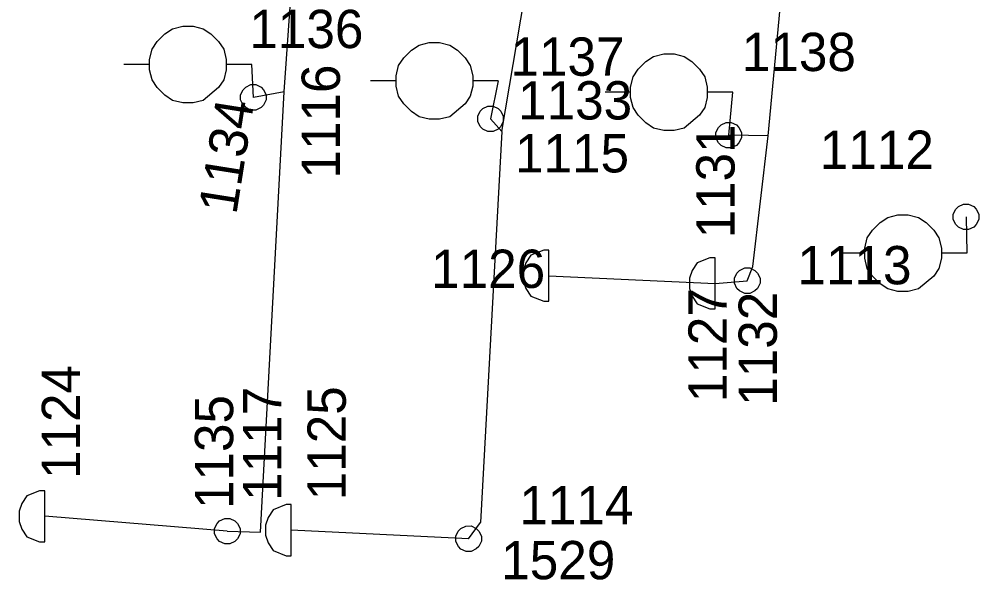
# Model space of a CAD drawing. Extents: x -535557 to -534097, y -1142175 to -1136716.
# Drawn here: x -534401.56 to -534382.79, y -1140021.23 to -1140010.26 of the extents above; entities that cross this region are included whole.
import ezdxf

# ---------------------------------------------------------------- set-up
doc = ezdxf.new("R2010")
doc.units = 0
doc.layers.add('Default', color=7, linetype='Continuous')
doc.layers.add('SS_SZDC', color=7, linetype='Continuous')

# ---------------------------------------------------------------- blocks, each defined once
blk = doc.blocks.new('POINT_DISPLAY')
at = {"layer": 'Default'}
blk.add_line((0, 0), (0, 0), dxfattribs=at)

msp = doc.modelspace()

# ---------------------------------------------------------------- linework, layer by layer
at = {"layer": 'SS_SZDC'}
for p, q in [((-534396.38, -1140011.68), (-534396.109, -1140007.87)), ((-534386.909, -1140012.54), (-534386.5, -1140008.209)), ((-534392.119, -1140012.459), (-534391.649, -1140009.69)), ((-534398.71, -1140010.549), (-534398.56, -1140010.449)), ((-534398.56, -1140010.449), (-534398.36, -1140010.399)), ((-534398.36, -1140010.399), (-534398.16, -1140010.399)), ((-534398.16, -1140010.399), (-534397.96, -1140010.449)), ((-534397.96, -1140010.449), (-534397.81, -1140010.549)), ((-534398.86, -1140010.699), (-534398.71, -1140010.549)), ((-534397.81, -1140010.549), (-534397.66, -1140010.699)), ((-534399.01, -1140011.049), (-534398.96, -1140010.849)), ((-534398.96, -1140010.849), (-534398.86, -1140010.699)), ((-534397.66, -1140010.699), (-534397.56, -1140010.849)), ((-534397.56, -1140010.849), (-534397.51, -1140011.049)), ((-534394.039, -1140011.019), (-534393.889, -1140010.869)), ((-534393.889, -1140010.869), (-534393.739, -1140010.769)), ((-534393.739, -1140010.769), (-534393.539, -1140010.719)), ((-534393.539, -1140010.719), (-534393.339, -1140010.719)), ((-534393.339, -1140010.719), (-534393.139, -1140010.769)), ((-534393.139, -1140010.769), (-534392.989, -1140010.869)), ((-534392.989, -1140010.869), (-534392.839, -1140011.019)), ((-534399.01, -1140011.249), (-534399.01, -1140011.049)), ((-534397.51, -1140011.049), (-534397.51, -1140011.149)), ((-534394.139, -1140011.169), (-534394.039, -1140011.019)), ((-534392.839, -1140011.019), (-534392.739, -1140011.169)), ((-534389.3, -1140011.09), (-534389.15, -1140010.99)), ((-534389.15, -1140010.99), (-534388.95, -1140010.94)), ((-534388.95, -1140010.94), (-534388.75, -1140010.94)), ((-534388.75, -1140010.94), (-534388.55, -1140010.99)), ((-534388.55, -1140010.99), (-534388.4, -1140011.09)), ((-534399.01, -1140011.149), (-534399.51, -1140011.149)), ((-534398.96, -1140011.449), (-534399.01, -1140011.249)), ((-534397.51, -1140011.249), (-534397.56, -1140011.449)), ((-534397.01, -1140011.149), (-534397.51, -1140011.149)), ((-534397.51, -1140011.149), (-534397.51, -1140011.249)), ((-534396.979, -1140011.79), (-534397.01, -1140011.149)), ((-534394.189, -1140011.369), (-534394.139, -1140011.169)), ((-534392.739, -1140011.169), (-534392.689, -1140011.369)), ((-534389.55, -1140011.39), (-534389.45, -1140011.24)), ((-534389.45, -1140011.24), (-534389.3, -1140011.09)), ((-534388.4, -1140011.09), (-534388.25, -1140011.24)), ((-534388.25, -1140011.24), (-534388.15, -1140011.39)), ((-534394.189, -1140011.569), (-534394.189, -1140011.369)), ((-534392.689, -1140011.369), (-534392.689, -1140011.469)), ((-534389.6, -1140011.59), (-534389.55, -1140011.39)), ((-534388.15, -1140011.39), (-534388.1, -1140011.59)), ((-534398.86, -1140011.599), (-534398.96, -1140011.449)), ((-534398.71, -1140011.749), (-534398.86, -1140011.599)), ((-534397.66, -1140011.599), (-534397.96, -1140011.849)), ((-534397.56, -1140011.449), (-534397.66, -1140011.599)), ((-534397.179, -1140011.64), (-534397.129, -1140011.59)), ((-534397.129, -1140011.59), (-534397.029, -1140011.54)), ((-534397.029, -1140011.54), (-534396.929, -1140011.54)), ((-534396.929, -1140011.54), (-534396.829, -1140011.59)), ((-534396.829, -1140011.59), (-534396.779, -1140011.64)), ((-534394.189, -1140011.469), (-534394.689, -1140011.469)), ((-534394.139, -1140011.769), (-534394.189, -1140011.569)), ((-534392.689, -1140011.569), (-534392.739, -1140011.769)), ((-534392.189, -1140011.469), (-534392.689, -1140011.469)), ((-534392.689, -1140011.469), (-534392.689, -1140011.569)), ((-534392.189, -1140011.469), (-534392.34, -1140012.209)), ((-534389.6, -1140011.79), (-534389.6, -1140011.59)), ((-534388.1, -1140011.59), (-534388.1, -1140011.69)), ((-534398.56, -1140011.849), (-534398.71, -1140011.749)), ((-534397.229, -1140011.74), (-534397.179, -1140011.64)), ((-534397.229, -1140011.84), (-534397.229, -1140011.74)), ((-534396.38, -1140011.68), (-534396.979, -1140011.79)), ((-534396.84, -1140020.299), (-534396.38, -1140011.68)), ((-534396.779, -1140011.64), (-534396.729, -1140011.74)), ((-534396.729, -1140011.74), (-534396.729, -1140011.84)), ((-534394.039, -1140011.919), (-534394.139, -1140011.769)), ((-534392.739, -1140011.769), (-534392.839, -1140011.919)), ((-534389.6, -1140011.69), (-534390.1, -1140011.69)), ((-534389.55, -1140011.99), (-534389.6, -1140011.79)), ((-534388.1, -1140011.79), (-534388.15, -1140011.99)), ((-534387.6, -1140011.69), (-534388.1, -1140011.69)), ((-534388.1, -1140011.69), (-534388.1, -1140011.79)), ((-534387.68, -1140012.53), (-534387.6, -1140011.69)), ((-534398.36, -1140011.899), (-534398.56, -1140011.849)), ((-534398.16, -1140011.899), (-534398.36, -1140011.899)), ((-534397.96, -1140011.849), (-534398.16, -1140011.899)), ((-534397.179, -1140011.94), (-534397.229, -1140011.84)), ((-534397.129, -1140011.99), (-534397.179, -1140011.94)), ((-534397.029, -1140012.04), (-534397.129, -1140011.99)), ((-534396.829, -1140011.99), (-534396.929, -1140012.04)), ((-534396.779, -1140011.94), (-534396.829, -1140011.99)), ((-534396.729, -1140011.84), (-534396.779, -1140011.94)), ((-534393.889, -1140012.069), (-534394.039, -1140011.919)), ((-534392.839, -1140011.919), (-534393.139, -1140012.169)), ((-534392.54, -1140012.059), (-534392.49, -1140012.009)), ((-534392.49, -1140012.009), (-534392.39, -1140011.959)), ((-534392.39, -1140011.959), (-534392.29, -1140011.959)), ((-534392.29, -1140011.959), (-534392.19, -1140012.009)), ((-534392.19, -1140012.009), (-534392.14, -1140012.059)), ((-534389.45, -1140012.14), (-534389.55, -1140011.99)), ((-534388.15, -1140011.99), (-534388.25, -1140012.14)), ((-534396.929, -1140012.04), (-534397.029, -1140012.04)), ((-534393.739, -1140012.169), (-534393.889, -1140012.069)), ((-534393.539, -1140012.219), (-534393.739, -1140012.169)), ((-534393.139, -1140012.169), (-534393.339, -1140012.219)), ((-534392.59, -1140012.159), (-534392.54, -1140012.059)), ((-534392.59, -1140012.259), (-534392.59, -1140012.159)), ((-534392.14, -1140012.059), (-534392.09, -1140012.159)), ((-534392.09, -1140012.159), (-534392.09, -1140012.259)), ((-534389.3, -1140012.29), (-534389.45, -1140012.14)), ((-534388.25, -1140012.14), (-534388.55, -1140012.39)), ((-534393.339, -1140012.219), (-534393.539, -1140012.219)), ((-534392.54, -1140012.359), (-534392.59, -1140012.259)), ((-534392.49, -1140012.409), (-534392.54, -1140012.359)), ((-534392.34, -1140012.209), (-534392.119, -1140012.459)), ((-534392.14, -1140012.359), (-534392.19, -1140012.409)), ((-534392.09, -1140012.259), (-534392.14, -1140012.359)), ((-534389.15, -1140012.39), (-534389.3, -1140012.29)), ((-534387.93, -1140012.48), (-534387.88, -1140012.38)), ((-534387.88, -1140012.38), (-534387.83, -1140012.33)), ((-534387.83, -1140012.33), (-534387.73, -1140012.28)), ((-534387.73, -1140012.28), (-534387.63, -1140012.28)), ((-534387.63, -1140012.28), (-534387.53, -1140012.33)), ((-534387.53, -1140012.33), (-534387.48, -1140012.38)), ((-534387.48, -1140012.38), (-534387.43, -1140012.48)), ((-534392.119, -1140012.459), (-534392.539, -1140020.11)), ((-534392.39, -1140012.459), (-534392.49, -1140012.409)), ((-534392.29, -1140012.459), (-534392.39, -1140012.459)), ((-534392.19, -1140012.409), (-534392.29, -1140012.459)), ((-534388.95, -1140012.44), (-534389.15, -1140012.39)), ((-534388.75, -1140012.44), (-534388.95, -1140012.44)), ((-534388.55, -1140012.39), (-534388.75, -1140012.44)), ((-534387.93, -1140012.58), (-534387.93, -1140012.48)), ((-534386.909, -1140012.54), (-534387.68, -1140012.53)), ((-534387.43, -1140012.48), (-534387.43, -1140012.58)), ((-534387.21, -1140015.1), (-534386.909, -1140012.54)), ((-534387.88, -1140012.68), (-534387.93, -1140012.58)), ((-534387.83, -1140012.73), (-534387.88, -1140012.68)), ((-534387.73, -1140012.78), (-534387.83, -1140012.73)), ((-534387.53, -1140012.73), (-534387.63, -1140012.78)), ((-534387.48, -1140012.68), (-534387.53, -1140012.73)), ((-534387.43, -1140012.58), (-534387.48, -1140012.68)), ((-534387.63, -1140012.78), (-534387.73, -1140012.78)), ((-534383.189, -1140013.929), (-534383.089, -1140013.879)), ((-534383.089, -1140013.879), (-534382.989, -1140013.879)), ((-534382.989, -1140013.879), (-534382.889, -1140013.929)), ((-534383.289, -1140014.079), (-534383.239, -1140013.979)), ((-534383.239, -1140013.979), (-534383.189, -1140013.929)), ((-534382.889, -1140013.929), (-534382.839, -1140013.979)), ((-534382.839, -1140013.979), (-534382.789, -1140014.079)), ((-534384.87, -1140014.39), (-534384.72, -1140014.24)), ((-534384.72, -1140014.24), (-534384.57, -1140014.14)), ((-534384.57, -1140014.14), (-534384.37, -1140014.09)), ((-534384.37, -1140014.09), (-534384.17, -1140014.09)), ((-534384.17, -1140014.09), (-534383.97, -1140014.14)), ((-534383.97, -1140014.14), (-534383.82, -1140014.24)), ((-534383.82, -1140014.24), (-534383.67, -1140014.39)), ((-534383.289, -1140014.179), (-534383.289, -1140014.079)), ((-534383.239, -1140014.279), (-534383.289, -1140014.179)), ((-534383.039, -1140014.129), (-534383.02, -1140014.84)), ((-534382.789, -1140014.179), (-534382.839, -1140014.279)), ((-534382.789, -1140014.079), (-534382.789, -1140014.179)), ((-534384.97, -1140014.54), (-534384.87, -1140014.39)), ((-534383.67, -1140014.39), (-534383.57, -1140014.54)), ((-534383.189, -1140014.329), (-534383.239, -1140014.279)), ((-534383.089, -1140014.379), (-534383.189, -1140014.329)), ((-534382.989, -1140014.379), (-534383.089, -1140014.379)), ((-534382.889, -1140014.329), (-534382.989, -1140014.379)), ((-534382.839, -1140014.279), (-534382.889, -1140014.329)), ((-534385.02, -1140014.74), (-534384.97, -1140014.54)), ((-534383.57, -1140014.54), (-534383.52, -1140014.74)), ((-534391.299, -1140014.78), (-534391.549, -1140014.88)), ((-534391.199, -1140014.78), (-534391.299, -1140014.78)), ((-534391.199, -1140015.78), (-534391.199, -1140014.78)), ((-534385.02, -1140014.94), (-534385.02, -1140014.74)), ((-534383.52, -1140014.74), (-534383.52, -1140014.84)), ((-534391.549, -1140014.88), (-534391.649, -1140015.03)), ((-534388.049, -1140014.93), (-534388.299, -1140015.03)), ((-534387.949, -1140014.93), (-534388.049, -1140014.93)), ((-534387.949, -1140015.93), (-534387.949, -1140014.93)), ((-534385.02, -1140014.84), (-534385.52, -1140014.84)), ((-534384.97, -1140015.14), (-534385.02, -1140014.94)), ((-534383.52, -1140014.94), (-534383.57, -1140015.14)), ((-534383.02, -1140014.84), (-534383.52, -1140014.84)), ((-534383.52, -1140014.84), (-534383.52, -1140014.94)), ((-534391.649, -1140015.03), (-534391.699, -1140015.18)), ((-534391.699, -1140015.18), (-534391.699, -1140015.38)), ((-534388.399, -1140015.18), (-534388.449, -1140015.33)), ((-534388.299, -1140015.03), (-534388.399, -1140015.18)), ((-534387.519, -1140015.229), (-534387.469, -1140015.179)), ((-534387.469, -1140015.179), (-534387.369, -1140015.129)), ((-534387.369, -1140015.129), (-534387.269, -1140015.129)), ((-534387.319, -1140015.379), (-534387.21, -1140015.1)), ((-534387.269, -1140015.129), (-534387.169, -1140015.179)), ((-534387.169, -1140015.179), (-534387.119, -1140015.229)), ((-534384.87, -1140015.29), (-534384.97, -1140015.14)), ((-534383.57, -1140015.14), (-534383.67, -1140015.29)), ((-534391.699, -1140015.38), (-534391.649, -1140015.53)), ((-534391.199, -1140015.28), (-534387.949, -1140015.43)), ((-534388.449, -1140015.33), (-534388.449, -1140015.53)), ((-534387.949, -1140015.43), (-534387.319, -1140015.379)), ((-534387.569, -1140015.329), (-534387.519, -1140015.229)), ((-534387.569, -1140015.429), (-534387.569, -1140015.329)), ((-534387.119, -1140015.229), (-534387.069, -1140015.329)), ((-534387.069, -1140015.329), (-534387.069, -1140015.429)), ((-534384.72, -1140015.44), (-534384.87, -1140015.29)), ((-534383.67, -1140015.29), (-534383.97, -1140015.54)), ((-534391.649, -1140015.53), (-534391.549, -1140015.68)), ((-534388.449, -1140015.53), (-534388.399, -1140015.68)), ((-534387.519, -1140015.529), (-534387.569, -1140015.429)), ((-534387.469, -1140015.579), (-534387.519, -1140015.529)), ((-534387.119, -1140015.529), (-534387.169, -1140015.579)), ((-534387.069, -1140015.429), (-534387.119, -1140015.529)), ((-534384.57, -1140015.54), (-534384.72, -1140015.44)), ((-534384.37, -1140015.59), (-534384.57, -1140015.54)), ((-534383.97, -1140015.54), (-534384.17, -1140015.59)), ((-534391.549, -1140015.68), (-534391.299, -1140015.78)), ((-534388.399, -1140015.68), (-534388.299, -1140015.83)), ((-534387.369, -1140015.629), (-534387.469, -1140015.579)), ((-534387.269, -1140015.629), (-534387.369, -1140015.629)), ((-534387.169, -1140015.579), (-534387.269, -1140015.629)), ((-534384.17, -1140015.59), (-534384.37, -1140015.59)), ((-534391.299, -1140015.78), (-534391.199, -1140015.78)), ((-534388.299, -1140015.83), (-534388.049, -1140015.93)), ((-534388.049, -1140015.93), (-534387.949, -1140015.93)), ((-534401.16, -1140019.489), (-534401.41, -1140019.589)), ((-534401.06, -1140019.489), (-534401.16, -1140019.489)), ((-534401.06, -1140020.489), (-534401.06, -1140019.489)), ((-534401.41, -1140019.589), (-534401.51, -1140019.739)), ((-534401.51, -1140019.739), (-534401.56, -1140019.889)), ((-534401.56, -1140019.889), (-534401.56, -1140020.089)), ((-534396.589, -1140019.86), (-534396.689, -1140020.01)), ((-534396.339, -1140019.76), (-534396.589, -1140019.86)), ((-534396.239, -1140019.76), (-534396.339, -1140019.76)), ((-534396.239, -1140020.76), (-534396.239, -1140019.76)), ((-534397.489, -1140020.28), (-534401.06, -1140019.989)), ((-534397.689, -1140020.13), (-534397.639, -1140020.08)), ((-534397.639, -1140020.08), (-534397.539, -1140020.03)), ((-534397.539, -1140020.03), (-534397.439, -1140020.03)), ((-534397.439, -1140020.03), (-534397.339, -1140020.08)), ((-534397.339, -1140020.08), (-534397.289, -1140020.13)), ((-534396.689, -1140020.01), (-534396.739, -1140020.16)), ((-534401.56, -1140020.089), (-534401.51, -1140020.239)), ((-534401.51, -1140020.239), (-534401.41, -1140020.389)), ((-534397.739, -1140020.23), (-534397.689, -1140020.13)), ((-534397.739, -1140020.33), (-534397.739, -1140020.23)), ((-534397.289, -1140020.13), (-534397.239, -1140020.23)), ((-534397.239, -1140020.23), (-534397.239, -1140020.33)), ((-534396.739, -1140020.16), (-534396.739, -1140020.36)), ((-534392.77, -1140020.43), (-534396.239, -1140020.26)), ((-534392.97, -1140020.281), (-534392.921, -1140020.23)), ((-534392.921, -1140020.23), (-534392.821, -1140020.18)), ((-534392.821, -1140020.18), (-534392.721, -1140020.179)), ((-534392.77, -1140020.43), (-534392.539, -1140020.11)), ((-534392.721, -1140020.179), (-534392.621, -1140020.229)), ((-534392.621, -1140020.229), (-534392.57, -1140020.278)), ((-534401.41, -1140020.389), (-534401.16, -1140020.489)), ((-534397.689, -1140020.43), (-534397.739, -1140020.33)), ((-534397.639, -1140020.48), (-534397.689, -1140020.43)), ((-534397.489, -1140020.28), (-534396.84, -1140020.299)), ((-534397.289, -1140020.43), (-534397.339, -1140020.48)), ((-534397.239, -1140020.33), (-534397.289, -1140020.43)), ((-534396.739, -1140020.36), (-534396.689, -1140020.51)), ((-534393.02, -1140020.381), (-534392.97, -1140020.281)), ((-534393.019, -1140020.481), (-534393.02, -1140020.381)), ((-534392.57, -1140020.278), (-534392.52, -1140020.378)), ((-534392.52, -1140020.378), (-534392.519, -1140020.478)), ((-534401.16, -1140020.489), (-534401.06, -1140020.489)), ((-534397.539, -1140020.53), (-534397.639, -1140020.48)), ((-534397.439, -1140020.53), (-534397.539, -1140020.53)), ((-534397.339, -1140020.48), (-534397.439, -1140020.53)), ((-534396.689, -1140020.51), (-534396.589, -1140020.66)), ((-534392.969, -1140020.581), (-534393.019, -1140020.481)), ((-534392.918, -1140020.63), (-534392.969, -1140020.581)), ((-534392.818, -1140020.68), (-534392.918, -1140020.63)), ((-534392.618, -1140020.629), (-534392.718, -1140020.679)), ((-534392.569, -1140020.578), (-534392.618, -1140020.629)), ((-534392.519, -1140020.478), (-534392.569, -1140020.578)), ((-534396.589, -1140020.66), (-534396.339, -1140020.76)), ((-534396.339, -1140020.76), (-534396.239, -1140020.76)), ((-534392.718, -1140020.679), (-534392.818, -1140020.68))]:
    msp.add_line(p, q, dxfattribs=at)

# ---------------------------------------------------------------- block references
for p in [(-534397.01, -1140011.149), (-534392.189, -1140011.469), (-534396.979, -1140011.79), (-534396.979, -1140011.79), (-534396.38, -1140011.68), (-534387.6, -1140011.69), (-534392.34, -1140012.209), (-534392.34, -1140012.209), (-534392.119, -1140012.459), (-534387.68, -1140012.53), (-534387.68, -1140012.53), (-534386.909, -1140012.54), (-534383.039, -1140014.129), (-534383.039, -1140014.129), (-534383.02, -1140014.84), (-534387.21, -1140015.1), (-534391.199, -1140015.28), (-534387.319, -1140015.379), (-534387.319, -1140015.379), (-534387.949, -1140015.43), (-534401.06, -1140019.989), (-534396.239, -1140020.26), (-534392.539, -1140020.11), (-534397.489, -1140020.28), (-534397.489, -1140020.28), (-534396.84, -1140020.299), (-534392.77, -1140020.43), (-534392.77, -1140020.43)]:
    msp.add_blockref('POINT_DISPLAY', p, dxfattribs=at)

# ---------------------------------------------------------------- texts
for s, p in [('1136', (-534397.058, -1140010.826)), ('1137', (-534391.951, -1140011.367)), ('1138', (-534387.424, -1140011.275)), ('1133', (-534391.801, -1140012.223)), ('1115', (-534391.861, -1140013.259)), ('1112', (-534385.899, -1140013.19)), ('1126', (-534393.502, -1140015.52)), ('1113', (-534386.336, -1140015.449)), ('1114', (-534391.777, -1140020.146)), ('1529', (-534392.131, -1140021.222))]:
    msp.add_text(s, height=0.75, dxfattribs=at).set_placement(p)
for s, rotation, p in [('1116', 90, (-534395.286, -1140013.379)), ('1134', 81, (-534397.313, -1140014.1)), ('1131', 90, (-534387.566, -1140014.55)), ('1127', 90, (-534387.72, -1140017.755)), ('1132', 90, (-534386.738, -1140017.826)), ('1124', 90, (-534400.368, -1140019.26)), ('1117', 90, (-534396.432, -1140019.688)), ('1125', 90, (-534395.171, -1140019.676)), ('1135', 90, (-534397.374, -1140019.847))]:
    msp.add_text(s, height=0.75, rotation=rotation, dxfattribs=at).set_placement(p)

doc.saveas('drawing.dxf')
